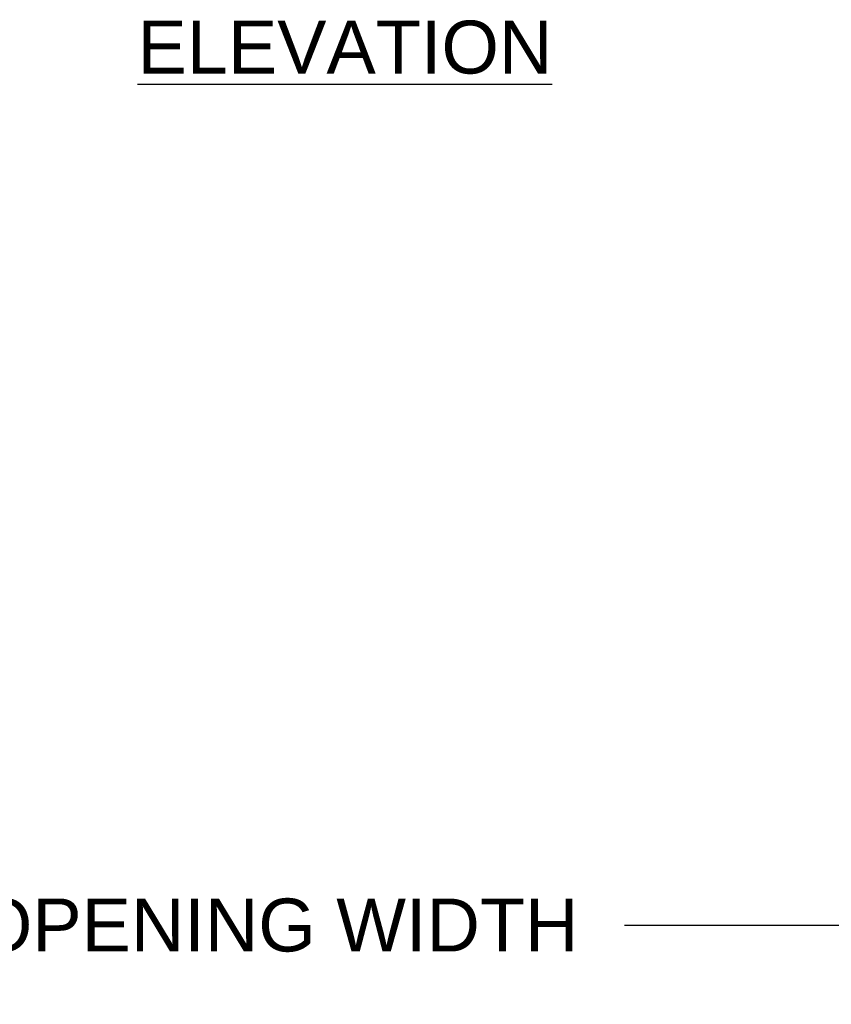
# Model space of a CAD drawing. Header units: inches. Extents: x 170 to 312, y 215 to 248.
# Tile 414 of 529: x 253.03 to 254.47, y 238.02 to 239.76. Entities that reach past the tile are written whole.
import ezdxf

# ---------------------------------------------------------------- set-up
doc = ezdxf.new("R2010")
doc.units = ezdxf.units.IN
doc.header["$LTSCALE"] = 0.25
doc.header["$MEASUREMENT"] = 0
doc.layers.add('ANNOTATIONS', color=1, linetype='Continuous')
doc.styles.add('ARIAL', font='arial.ttf', dxfattribs={"height": 0.09375})
doc.dimstyles.new('STANDARD$0', dxfattribs={"dimtxt": 0.09375, "dimasz": 0.09375, "dimexe": 0.03125, "dimexo": 0.046875, "dimgap": 0.09, "dimtad": 0, "dimtih": 1, "dimtoh": 1, "dimdec": 4, "dimzin": 0, "dimdsep": 46, "dimtxsty": 'ARIAL', "dimcen": 0.09, "dimadec": 0, "dimazin": 0, "dimtfac": 1, "dimtdec": 4, "dimtofl": 0, "dimtmove": 0, "dimatfit": 1, "dimfxl": 1, "dimtolj": 1, "dimtzin": 0, "dimarcsym": 0})

# ---------------------------------------------------------------- blocks, each defined once
blk = doc.blocks.new('*D94')
at = {"layer": 'ANNOTATIONS', "color": 0, "lineweight": -2, "transparency": 16777216}
for p, q in [((250.9845, 238.387), (250.9845, 238.1244)), ((255.9849, 238.3875), (255.985, 238.125)), ((251.0782, 238.1557), (252.8684, 238.1559)), ((255.8912, 238.1563), (254.1011, 238.156))]:
    blk.add_line(p, q, dxfattribs=at)
at = {"layer": 'ANNOTATIONS', "color": 0, "transparency": 16777216}
for points in [[(251.0782, 238.1713), (251.0782, 238.1401), (250.9845, 238.1557)], [(255.8912, 238.1719), (255.8912, 238.1406), (255.985, 238.1563)]]:
    blk.add_solid(points, dxfattribs=at)
at = {"layer": 'defpoints', "color": 0, "transparency": 16777216}
for p in [(250.9845, 238.4338), (255.9849, 238.4344), (255.985, 238.1563)]:
    blk.add_point(p, dxfattribs=at)
at = {"layer": 'ANNOTATIONS', "color": 0, "transparency": 16777216, "insert": (253.4847, 238.156), "char_height": 0.09375, "attachment_point": 5, "style": 'ARIAL'}
blk.add_mtext('\\A1;OPENING WIDTH', dxfattribs=at)

msp = doc.modelspace()

# ---------------------------------------------------------------- texts
at = {"layer": 'ANNOTATIONS', "insert": (253.60565, 239.75886), "char_height": 0.09375, "width": 3.0834986, "attachment_point": 2, "style": 'ARIAL'}
msp.add_mtext('{\\LELEVATION}', dxfattribs=at)

# ---------------------------------------------------------------- dimensions: what is measured, and where the dimension line sits
at = {"layer": 'ANNOTATIONS'}
dim = msp.add_aligned_dim(p1=(250.98447, 238.43383), p2=(255.98492, 238.43441), distance=-0.27814, text='OPENING WIDTH', dimstyle='STANDARD$0', dxfattribs=at)
dim.commit()
dim.dimension.update_dxf_attribs({"geometry": '*D94', "text_midpoint": (253.48473, 238.15598)})

doc.saveas('drawing.dxf')
